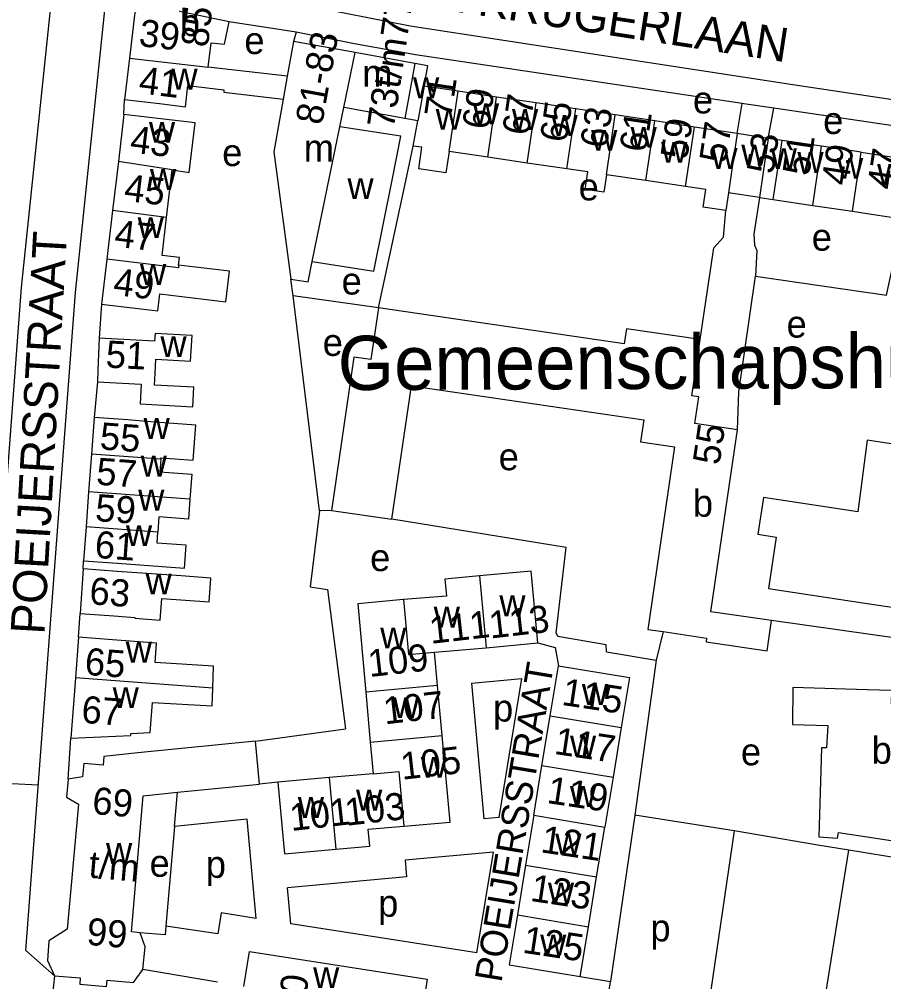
# Model space of a CAD drawing. Extents: x 163012 to 165277, y 382513 to 383987.
# Drawn here: x 163374.9 to 163502.4, y 383295.2 to 383437.2 of the extents above; entities that cross this region are included whole.
import ezdxf

# ---------------------------------------------------------------- set-up
doc = ezdxf.new("R2010")
doc.units = 0
for name, color, linetype in [('BLT_Basislijn', 7, 'Continuous'), ('BLT_Bebouwing', 7, 'Continuous'), ('BLT_Bebouwing_beschrifting', 7, 'Continuous'), ('BLT_Centroide', 7, 'Continuous'), ('BLT_Huisnummer', 7, 'Continuous'), ('BLT_Huisnummer_ tussenligend', 7, 'Continuous'), ('BLT_Huisnummer_reeks', 7, 'Continuous'), ('BLT_Onderdoorgang_en_onderverdeling', 7, 'Continuous'), ('BLT_Onderverdeling_panden', 7, 'Continuous'), ('BLT_Straatnaam', 7, 'Continuous'), ('BLT_Straatnaam_verkleind', 7, 'Continuous'), ('BLT_Vlakafsluiter', 7, 'Continuous')]:
    doc.layers.add(name, color=color, linetype=linetype)

msp = doc.modelspace()

# ---------------------------------------------------------------- linework, layer by layer
at = {"layer": 'BLT_Basislijn'}
for p, q in [((163415.77, 383435.3), (163405.88, 383436.81)), ((163415.77, 383435.3), (163415.38, 383433.94)), ((163390.35, 383423.18), (163390.45, 383425.38)), ((163480.82, 383420.35), (163481.56, 383424.79)), ((163485.39, 383419.64), (163486.23, 383424.11)), ((163431.92, 383413.39), (163433.02, 383418.51)), ((163427.9, 383394.62), (163431.92, 383413.39)), ((163415.3, 383396.4), (163414.99, 383398.87)), ((163427.9, 383394.62), (163415.3, 383396.4)), ((163419.22, 383364.7), (163415.3, 383396.4)), ((163387.03, 383395.19), (163386.71, 383390.16)), ((163386.42, 383383.71), (163385.94, 383378.47)), ((163420.97, 383364.76), (163419.22, 383364.7)), ((163384.35, 383356.13), (163384.39, 383357.35)), ((163383.65, 383346.07), (163383.87, 383349.58)), ((163519.82, 383343.69), (163485.89, 383348.51)), ((163469.89, 383346.88), (163468.85, 383342.66)), ((163451.4, 383345.21), (163453.95, 383344.54)), ((163453.95, 383344.54), (163454.44, 383341.83)), ((163461.54, 383343.91), (163468.85, 383342.66)), ((163468.85, 383342.66), (163465.73, 383319.82)), ((163441.6, 383339.29), (163449.06, 383339.97)), ((163441.6, 383339.29), (163443.43, 383319.26)), ((163445.69, 383319.47), (163449.06, 383339.97)), ((163409.73, 383330.72), (163423.04, 383332.54)), ((163382.12, 383325.14), (163382.52, 383331.16)), ((163413.03, 383324.7), (163410.34, 383324.41)), ((163397.82, 383318.13), (163398.26, 383323.2)), ((163408.51, 383319.2), (163397.82, 383318.13)), ((163409.86, 383304.59), (163408.51, 383319.2)), ((163445.69, 383319.47), (163443.43, 383319.26)), ((163465.73, 383319.82), (163462.12, 383295.3)), ((163480.37, 383317.48), (163465.73, 383319.82)), ((163397.82, 383318.13), (163396.53, 383303.45)), ((163480.37, 383317.48), (163475.68, 383285.67)), ((163492.2, 383283.04), (163497.29, 383314.66)), ((163512.92, 383312.11), (163497.29, 383314.66)), ((163444.85, 383314.37), (163431.82, 383313.17)), ((163442.4, 383299.52), (163444.85, 383314.37)), ((163414.96, 383303.8), (163414.47, 383309.11)), ((163404.2, 383302.3), (163396.53, 383303.45)), ((163442.4, 383299.52), (163414.96, 383303.8)), ((163380.09, 383296.14), (163379.23, 383288.15)), ((163457.65, 383296.03), (163462.12, 383295.3)), ((163461.02, 383287.78), (163462.12, 383295.3))]:
    msp.add_line(p, q, dxfattribs=at)
for points in [[(163370.2, 383331.1), (163375.21, 383397.63), (163379.98, 383443.37), (163379.47, 383447.48), (163378.38, 383448.91), (163376.87, 383450.09), (163374.9, 383450.62)], [(163380.09, 383296.14), (163375.87, 383299.83), (163383.18, 383396.92), (163387.83, 383441.46), (163388.37, 383442.95), (163389.35, 383444)], [(163389.35, 383444), (163390.61, 383444.5), (163392.76, 383444.65), (163405.07, 383441.7), (163432.57, 383436.22), (163489.01, 383427.6), (163533.29, 383420.96), (163563.38, 383416.41), (163564.62, 383411.74)], [(163481.56, 383424.79), (163433.37, 383431.94), (163424.34, 383433.57), (163415.77, 383435.3)], [(163486.23, 383424.11), (163481.8, 383424.75), (163481.56, 383424.79)], [(163507.11, 383420.98), (163506.82, 383421.03), (163486.23, 383424.11)], [(163484.1, 383410.92), (163483.3, 383405.49), (163483.38, 383403.9), (163483.74, 383403.11), (163483.5, 383399.29)], [(163475.34, 383389.95), (163477.39, 383403.51), (163478.79, 383405.08), (163479.16, 383409.02)], [(163483.5, 383399.29), (163502.86, 383396.53), (163504.09, 383402.15)], [(163480.85, 383376.64), (163481.06, 383382.23), (163483.5, 383399.29)], [(163419.22, 383364.7), (163417.82, 383353.47), (163420.4, 383353.12), (163423.04, 383332.54)], [(163461.54, 383343.91), (163461.5, 383344.93), (163454.36, 383346.18), (163454.09, 383346.71), (163455.57, 383359.28), (163429.88, 383363.46)], [(163497.29, 383314.66), (163492.73, 383315.4), (163480.37, 383317.48)], [(163431.82, 383313.17), (163432.05, 383310.74), (163414.47, 383309.11)], [(163409.86, 383304.59), (163404.69, 383305.4), (163404.2, 383302.3)], [(163396.53, 383303.45), (163396.42, 383302.16), (163392.74, 383302.48)], [(163404.16, 383295.19), (163393.11, 383297.04)]]:
    msp.add_lwpolyline(points, dxfattribs=at)
at = {"layer": 'BLT_Bebouwing'}
for p, q in [((163424.48, 383432.29), (163415.38, 383433.94)), ((163391.16, 383431.45), (163390.45, 383425.38)), ((163433.28, 383430.69), (163424.48, 383432.29)), ((163414.45, 383428.8), (163402.77, 383430.13)), ((163439.63, 383426.58), (163434.62, 383427.33)), ((163445.33, 383425.73), (163439.63, 383426.58)), ((163431.81, 383422.57), (163422.81, 383424.2)), ((163457, 383423.98), (163451.17, 383424.86)), ((163462.84, 383423.09), (163457, 383423.98)), ((163390.35, 383423.18), (163389.52, 383416.21)), ((163433.69, 383422.23), (163431.81, 383422.57)), ((163468.67, 383422.2), (163462.84, 383423.09)), ((163433.02, 383418.51), (163433.69, 383422.23)), ((163474.5, 383421.31), (163468.67, 383422.2)), ((163480.82, 383420.35), (163474.5, 383421.31)), ((163485.39, 383419.64), (163480.82, 383420.35)), ((163487.44, 383419.34), (163485.39, 383419.64)), ((163493.28, 383418.47), (163487.44, 383419.34)), ((163444.02, 383416.87), (163438.31, 383417.72)), ((163449.85, 383416), (163444.02, 383416.87)), ((163499.13, 383417.6), (163505.14, 383416.66)), ((163389.52, 383416.21), (163388.67, 383409.02)), ((163455.69, 383415.14), (163449.85, 383416)), ((163396.64, 383407.98), (163397.48, 383414.99)), ((163467.36, 383413.4), (163461.52, 383414.27)), ((163473.2, 383412.53), (163467.36, 383413.4)), ((163479.53, 383411.59), (163479.16, 383409.02)), ((163484.1, 383410.92), (163479.53, 383411.59)), ((163484.1, 383410.92), (163486.12, 383410.62)), ((163486.12, 383410.62), (163491.96, 383409.75)), ((163491.96, 383409.75), (163497.81, 383408.88)), ((163388.67, 383409.02), (163387.81, 383401.82)), ((163387.81, 383401.82), (163387.03, 383395.19)), ((163386.71, 383390.16), (163386.5, 383385.49)), ((163386.5, 383385.49), (163386.42, 383383.71)), ((163385.94, 383378.47), (163385.54, 383373.08)), ((163479.19, 383365.3), (163480.85, 383376.64)), ((163385.54, 383373.08), (163385.13, 383367.49)), ((163385.13, 383367.49), (163384.76, 383362.33)), ((163420.97, 383364.76), (163429.88, 383363.46)), ((163476.92, 383349.82), (163479.19, 383365.3)), ((163384.76, 383362.33), (163384.39, 383357.35)), ((163384.35, 383356.13), (163383.87, 383349.58)), ((163485.89, 383348.51), (163476.92, 383349.82)), ((163383.65, 383346.07), (163383.2, 383340.09)), ((163469.89, 383346.88), (163476.31, 383345.94)), ((163436.16, 383343.87), (163443.79, 383344.51)), ((163443.79, 383344.51), (163451.4, 383345.21)), ((163436.61, 383338.93), (163436.16, 383343.87)), ((163453.23, 383334.48), (163454.44, 383341.83)), ((163383.2, 383340.09), (163382.52, 383331.16)), ((163437.28, 383331.58), (163436.61, 383338.93)), ((163426.01, 383337.96), (163426.68, 383330.6)), ((163452.02, 383327.13), (163453.23, 383334.48)), ((163463.71, 383332.75), (163462.5, 383325.41)), ((163410.34, 383324.41), (163409.73, 383330.72)), ((163426.68, 383330.6), (163427.1, 383325.9)), ((163427.1, 383325.9), (163420.62, 383325.38)), ((163450.81, 383319.79), (163452.02, 383327.13)), ((163420.62, 383325.38), (163413.03, 383324.7)), ((163462.5, 383325.41), (163461.29, 383318.06)), ((163398.26, 383323.2), (163410.34, 383324.41)), ((163450.81, 383319.79), (163449.6, 383312.44)), ((163460.08, 383310.71), (163461.29, 383318.06)), ((163449.6, 383312.44), (163448.39, 383305.09)), ((163458.86, 383303.36), (163460.08, 383310.71)), ((163457.65, 383296.03), (163458.86, 383303.36))]:
    msp.add_line(p, q, dxfattribs=at)
for points in [[(163405.88, 383436.81), (163393.64, 383439.37), (163391.94, 383438.18), (163391.16, 383431.45)], [(163402.77, 383430.13), (163403.21, 383433.75), (163405.19, 383433.52), (163405.88, 383436.81)], [(163415.38, 383433.94), (163414.45, 383428.8)], [(163434.62, 383427.33), (163435.16, 383430.35), (163433.28, 383430.69)], [(163390.45, 383425.38), (163395.59, 383424.76), (163399.41, 383424.31), (163399.78, 383427.42), (163405.08, 383426.79), (163405.06, 383426.43), (163413.84, 383425.43)], [(163413.84, 383425.43), (163412.44, 383417.67), (163414.99, 383398.87)], [(163451.17, 383424.86), (163445.33, 383425.73)], [(163422.21, 383421.32), (163422.81, 383424.2)], [(163397.48, 383414.99), (163399.96, 383414.62), (163400.83, 383421.93), (163395.32, 383422.59), (163390.35, 383423.18)], [(163429.95, 383413.71), (163431.21, 383419.96), (163422.21, 383421.32)], [(163438.31, 383417.72), (163437.84, 383414.55), (163433.84, 383415.14), (163434.31, 383418.32), (163433.02, 383418.51)], [(163499.13, 383417.6), (163493.28, 383418.47)], [(163497.81, 383408.88), (163500, 383408.56), (163503.86, 383407.96), (163504.41, 383411.71), (163505.14, 383416.66)], [(163461.52, 383414.27), (163461.14, 383411.7), (163458.38, 383412.11), (163458.77, 383414.68), (163455.69, 383415.14)], [(163418.12, 383401.46), (163427.19, 383400.04), (163429.95, 383413.71)], [(163479.16, 383409.02), (163475.81, 383409.51), (163476.19, 383412.09), (163473.2, 383412.53)], [(163398.41, 383400.93), (163398.55, 383402.06), (163395.97, 383402.36), (163396.64, 383407.98)], [(163414.99, 383398.87), (163417.5, 383398.48), (163418.12, 383401.46)], [(163395.33, 383394.21), (163395.33, 383394.21), (163395.62, 383396.69), (163405.38, 383395.53), (163405.91, 383400.04), (163398.41, 383400.93)], [(163387.03, 383395.19), (163391.99, 383394.6), (163395.33, 383394.21)], [(163427.9, 383394.62), (163426.79, 383387.02), (163424.28, 383387.39), (163420.97, 383364.76)], [(163475.34, 383389.95), (163464.47, 383391.54), (163464.15, 383389.32), (163427.9, 383394.62)], [(163394.95, 383385.03), (163395.06, 383387.06), (163400.18, 383386.79), (163400.41, 383390.55), (163394.93, 383390.84), (163394.86, 383389.71), (163386.71, 383390.16)], [(163480.85, 383376.64), (163474.56, 383377.56), (163475.15, 383381.53), (163474.12, 383381.68), (163475.34, 383389.95)], [(163386.42, 383383.71), (163392.9, 383383.36), (163392.74, 383380.46), (163400.5, 383380.04), (163400.66, 383382.93), (163394.85, 383383.25), (163394.95, 383385.03)], [(163429.88, 383363.46), (163432.77, 383383.15), (163467.05, 383378.13), (163466.57, 383374.86), (163471.59, 383374.12), (163467.65, 383347.21), (163469.89, 383346.88)], [(163395.79, 383372.33), (163395.81, 383372.54), (163400.55, 383372.19), (163400.93, 383377.34), (163393.69, 383377.88), (163390.92, 383378.1), (163385.94, 383378.47)], [(163510.97, 383373.47), (163500, 383375.11), (163498.62, 383364.57), (163484.68, 383366.66), (163483.87, 383361.24), (163486.59, 383360.83)], [(163395.79, 383372.33), (163395.65, 383370.44), (163400.35, 383370.1), (163400.08, 383366.4)], [(163400.08, 383366.4), (163399.87, 383363.48), (163395.51, 383363.8), (163395.35, 383361.55)], [(163384.39, 383357.35), (163389.38, 383356.99), (163399.29, 383356.26), (163399.54, 383359.63), (163395.23, 383359.95), (163395.35, 383361.55)], [(163486.59, 383360.83), (163485.45, 383353.23), (163500, 383351.03), (163519.94, 383348.06)], [(163383.87, 383349.58), (163388.86, 383349.22), (163391.96, 383348.99), (163391.94, 383348.87), (163395.69, 383348.59), (163395.93, 383351.78), (163402.93, 383351.26), (163403.18, 383354.78), (163398.77, 383355.1), (163389.34, 383355.77), (163384.35, 383356.13)], [(163451.4, 383345.21), (163450.42, 383355.8), (163442.81, 383355.1)], [(163442.81, 383355.1), (163437.68, 383354.63), (163437.92, 383352.12), (163431.58, 383351.6)], [(163431.58, 383351.6), (163424.83, 383350.99), (163426.01, 383337.96)], [(163476.31, 383345.94), (163476.22, 383345.37), (163485.24, 383344.05), (163485.89, 383348.51)], [(163403.44, 383338.55), (163403.54, 383341.8), (163394.93, 383342.31), (163395.15, 383345.19), (163388.64, 383345.69), (163383.65, 383346.07)], [(163454.44, 383341.83), (163464.93, 383340.14), (163463.71, 383332.75)], [(163382.52, 383331.16), (163391.36, 383331.58), (163391.38, 383331.84), (163394.23, 383332.01), (163394.56, 383336.42), (163403.36, 383335.92), (163403.44, 383338.55)], [(163500, 383338.31), (163489.01, 383338.63), (163488.96, 383333.17), (163494.21, 383333.03), (163494, 383329.76), (163493.24, 383329.74), (163492.86, 383316.62), (163495.64, 383316.44), (163495.77, 383317.26), (163500, 383316.6), (163510.62, 383314.98), (163512.16, 383324.86), (163511.28, 383325), (163512.37, 383331.94), (163506.4, 383332.87), (163506.18, 383331.46), (163503.95, 383331.81), (163504.14, 383336.16), (163503.57, 383336.25), (163503.62, 383338.21), (163500, 383338.31)], [(163431.63, 383318.17), (163438.45, 383318.8), (163437.28, 383331.58)], [(163409.73, 383330.72), (163392.37, 383328.99), (163387.39, 383328.49), (163387.28, 383327.19), (163384.42, 383327.44), (163384.25, 383325.48), (163382.12, 383325.14)], [(163382.12, 383325.14), (163381.89, 383322.46), (163383.64, 383321.42), (163381.95, 383303.02), (163379.28, 383301.26), (163379.06, 383298.36), (163380.09, 383296.14)], [(163413.03, 383324.7), (163414.01, 383314.09), (163421.59, 383314.79)], [(163392.74, 383302.48), (163391.44, 383302.6), (163393.2, 383322.69), (163398.26, 383323.2)], [(163421.59, 383314.79), (163426.61, 383315.26), (163426.38, 383317.76), (163431.63, 383318.17)], [(163448.39, 383305.09), (163447.18, 383297.74), (163457.65, 383296.03)], [(163393.11, 383297.04), (163393.49, 383300.39), (163392.74, 383302.48)], [(163408.04, 383294.55), (163408.85, 383299.69), (163435.08, 383295.61), (163433.96, 383288.36)], [(163380.09, 383296.14), (163383.91, 383295.81), (163383.83, 383294.87), (163387.78, 383294.53), (163387.87, 383295.49), (163391.76, 383295.15), (163393.11, 383297.04)]]:
    msp.add_lwpolyline(points, dxfattribs=at)
at = {"layer": 'BLT_Onderdoorgang_en_onderverdeling'}
msp.add_line((163433.28, 383430.69), (163431.81, 383422.57), dxfattribs=at)
for points in [[(163480.82, 383420.35), (163480.09, 383415.4), (163479.53, 383411.59)], [(163485.39, 383419.64), (163484.65, 383414.67), (163484.1, 383410.92)]]:
    msp.add_lwpolyline(points, dxfattribs=at)
at = {"layer": 'BLT_Onderverdeling_panden'}
for p, q in [((163391.16, 383431.45), (163402.77, 383430.13)), ((163422.81, 383424.2), (163424.48, 383432.29)), ((163414.45, 383428.8), (163413.84, 383425.43)), ((163434.62, 383427.33), (163433.69, 383422.23)), ((163438.31, 383417.72), (163439.63, 383426.58)), ((163444.02, 383416.87), (163445.33, 383425.73)), ((163449.85, 383416), (163451.17, 383424.86)), ((163455.69, 383415.14), (163457, 383423.98)), ((163461.52, 383414.27), (163462.84, 383423.09)), ((163418.12, 383401.46), (163422.21, 383421.32)), ((163467.36, 383413.4), (163468.67, 383422.2)), ((163473.2, 383412.53), (163474.5, 383421.31)), ((163397.48, 383414.99), (163389.52, 383416.21)), ((163396.64, 383407.98), (163388.67, 383409.02)), ((163395.79, 383372.33), (163385.54, 383373.08)), ((163400.08, 383366.4), (163385.13, 383367.49)), ((163395.35, 383361.55), (163384.76, 383362.33)), ((163442.81, 383355.1), (163443.79, 383344.51)), ((163403.44, 383338.55), (163383.2, 383340.09)), ((163436.61, 383338.93), (163426.01, 383337.96)), ((163453.23, 383334.48), (163463.71, 383332.75)), ((163426.68, 383330.6), (163437.28, 383331.58)), ((163452.02, 383327.13), (163462.5, 383325.41)), ((163420.62, 383325.38), (163421.59, 383314.79)), ((163450.81, 383319.79), (163461.29, 383318.06)), ((163449.6, 383312.44), (163460.08, 383310.71)), ((163448.39, 383305.09), (163458.86, 383303.36))]:
    msp.add_line(p, q, dxfattribs=at)
for points in [[(163486.12, 383410.62), (163487.44, 383419.34)], [(163491.96, 383409.75), (163493.28, 383418.47)], [(163497.81, 383408.88), (163499.13, 383417.6)], [(163398.41, 383400.93), (163398.37, 383400.56), (163387.81, 383401.82)], [(163431.58, 383351.6), (163432.32, 383343.52), (163436.16, 383343.87)], [(163427.1, 383325.9), (163430.89, 383326.24), (163431.63, 383318.17)]]:
    msp.add_lwpolyline(points, dxfattribs=at)
at = {"layer": 'BLT_Vlakafsluiter'}
msp.add_line((163373.78, 383324.5), (163377.71, 383324.28), dxfattribs=at)

# ---------------------------------------------------------------- texts
at = {"layer": 'BLT_Bebouwing_beschrifting'}
msp.add_text('Gemeenschapshuis', height=8, rotation=0.2051, dxfattribs=at).set_placement((163421.9, 383382.51))
at = {"layer": 'BLT_Centroide'}
for s, p in [('b', (163398.59, 383434.72)), ('e', (163408.11, 383432.07)), ('w', (163397.35, 383426.84)), ('m', (163425.51, 383427.25)), ('w', (163433, 383425.55)), ('e', (163474.29, 383423.31)), ('w', (163436.33, 383420.92)), ('w', (163441.83, 383421.72)), ('w', (163447.59, 383420.88)), ('w', (163453.42, 383420)), ('e', (163493.5, 383420.28)), ('w', (163394.03, 383419)), ('w', (163465.09, 383418.25)), ('w', (163459.27, 383417.8)), ('e', (163404.84, 383415.55)), ('m', (163416.88, 383416.22)), ('w', (163469.59, 383416.04)), ('w', (163477, 383415.14)), ('w', (163481.43, 383415.62)), ('w', (163485.77, 383415.12)), ('w', (163489.7, 383414.55)), ('w', (163495.55, 383413.67)), ('w', (163501.47, 383412.78)), ('w', (163394.19, 383412.03)), ('w', (163423.32, 383410.69)), ('e', (163457.43, 383410.49)), ('w', (163392.36, 383404.94)), ('e', (163491.82, 383403.07)), ('w', (163392.71, 383398.03)), ('e', (163422.46, 383396.6)), ('e', (163488.11, 383390.25)), ('w', (163395.73, 383387.38)), ('e', (163419.67, 383387.55)), ('w', (163393.24, 383375.31)), ('w', (163392.81, 383369.75)), ('e', (163445.63, 383370.69)), ('w', (163392.45, 383364.75)), ('b', (163474.28, 383363.83)), ('w', (163390.64, 383359.5)), ('e', (163426.67, 383355.81)), ('w', (163393.54, 383352.38)), ('w', (163445.73, 383349.16)), ('w', (163436.05, 383347.48)), ('w', (163428.15, 383344.41)), ('w', (163390.61, 383342.31)), ('w', (163388.68, 383335.62)), ('w', (163457.91, 383336.07)), ('w', (163430.03, 383334.13)), ('p', (163444.8, 383333.62)), ('w', (163456.15, 383328.49)), ('b', (163500.66, 383327.39)), ('e', (163481.37, 383327.17)), ('w', (163434.13, 383325.34)), ('w', (163424.59, 383320.5)), ('w', (163456.15, 383321.04)), ('w', (163416, 383319.41)), ('w', (163453.98, 383314.01)), ('w', (163387.7, 383312.62)), ('e', (163394.13, 383310.73)), ('p', (163402.42, 383310.57)), ('w', (163452.9, 383306.78)), ('p', (163427.85, 383304.83)), ('p', (163468.02, 383301.2)), ('w', (163451.75, 383299.13)), ('w', (163418.25, 383294.31))]:
    msp.add_text(s, height=4, dxfattribs=at).set_placement(p)
at = {"layer": 'BLT_Huisnummer'}
for s, rotation, p in [('41', 353.1994, (163392.41, 383426.3)), ('71', 81.5388, (163438.59, 383422.54)), ('65', 81.5352, (163455.63, 383418.91)), ('61', 81.5344, (163467.38, 383417.46)), ('43', 353.2154, (163391.12, 383417.58)), ('57', 81.6625, (163479.16, 383415.87)), ('53', 81.6738, (163486.15, 383414.26)), ('47', 81.4779, (163503.91, 383411.92)), ('49', 353.2199, (163388.65, 383396.57)), ('51', 356.8704, (163387.59, 383385.85)), ('55', 355.8283, (163386.7, 383373.78)), ('55', 81.67, (163478.2, 383371.34)), ('59', 355.811, (163386.02, 383363.21)), ('63', 355.8254, (163385.16, 383350.94)), ('113', 6.476, (163444.42, 383345.86)), ('111', 6.476, (163435.62, 383345.08)), ('65', 355.6417, (163384.47, 383340.53)), ('109', 6.476, (163426.58, 383340.18)), ('115', 351.476, (163454.8, 383336.09)), ('67', 355.649, (163383.98, 383333.45)), ('107', 6.476, (163428.84, 383333.2)), ('117', 351.476, (163453.7, 383328.86)), ('105', 6.476, (163431.39, 383325.03)), ('119', 351.476, (163452.62, 383321.62)), ('103', 6.476, (163423.15, 383318.24)), ('101', 6.476, (163415.03, 383317.47)), ('121', 351.476, (163451.7, 383314.36)), ('123', 351.476, (163450.17, 383307.18)), ('125', 351.476, (163449.03, 383299.54))]:
    msp.add_text(s, height=4, rotation=rotation, dxfattribs=at).set_placement(p)
at = {"layer": 'BLT_Huisnummer_ tussenligend'}
for s, rotation, p in [('69', 81.5352, (163444.16, 383420.81)), ('67', 81.5352, (163450.07, 383419.94)), ('63', 81.5344, (163461.58, 383418.06)), ('59', 81.6625, (163473.43, 383416.4)), ('51', 81.6738, (163491.43, 383413.99)), ('49', 81.6738, (163497.19, 383412.56)), ('45', 353.2154, (163390.25, 383410.44)), ('47', 353.2199, (163388.81, 383403.7)), ('57', 355.8283, (163386.17, 383368.57)), ('61', 355.811, (163385.95, 383357.78))]:
    msp.add_text(s, height=4, rotation=rotation, dxfattribs=at).set_placement(p)
at = {"layer": 'BLT_Huisnummer_reeks'}
for s, rotation, p in [('73t/m77', 81.5388, (163430.15, 383420.98)), ('85', 83.2242, (163402.72, 383432.96)), ('39', 353.1994, (163392.43, 383433.28)), ('81-83', 79.7318, (163419.56, 383421.49)), ('69', 355.0328, (163385.56, 383320.01)), ('t/m', 355.0396, (163385.04, 383310.61)), ('99', 355.0341, (163384.74, 383300.71)), ('160', 82.1333, (163416.43, 383287.2))]:
    msp.add_text(s, height=4, rotation=rotation, dxfattribs=at).set_placement(p)
at = {"layer": 'BLT_Straatnaam'}
for s, rotation, p in [('PAUL KRUGERLAAN', 351.2966, (163423.31, 383440.76)), ('POEIJERSSTRAAT', 86.7668, (163378.61, 383346.4))]:
    msp.add_text(s, height=5, rotation=rotation, dxfattribs=at).set_placement(p)
at = {"layer": 'BLT_Straatnaam_verkleind'}
msp.add_text('POEIJERSSTRAAT', height=4, rotation=80.6065, dxfattribs=at).set_placement((163446.03, 383295.03))

doc.saveas('drawing.dxf')
